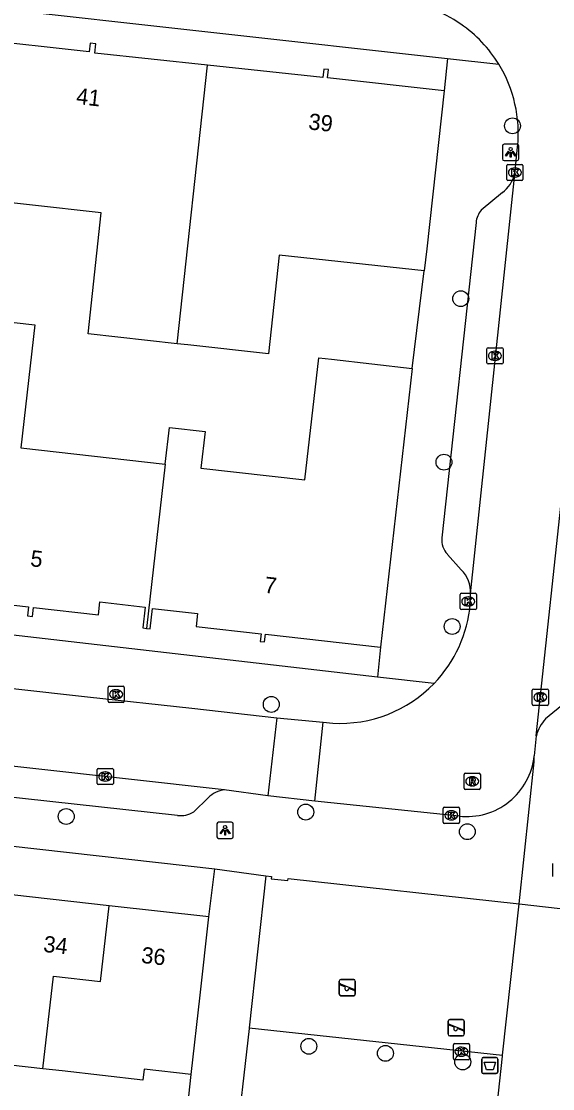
# Model space of a CAD drawing. Extents: x 162082 to 163393, y 388091 to 388632.
# Drawn here: x 162741.5 to 162774.2, y 388144.8 to 388210.6 of the extents above; entities that cross this region are included whole.
import ezdxf

# ---------------------------------------------------------------- set-up
doc = ezdxf.new("R2010")
doc.units = 0
for name, color, linetype in [('IMGEO_Afvalbak', 7, 'Continuous'), ('IMGEO_Boom', 7, 'Continuous'), ('IMGEO_Kolk', 7, 'Continuous'), ('IMGEO_Lichtpunt', 7, 'Continuous'), ('IMGEO_Pand', 7, 'Continuous'), ('IMGEO_Pand_nummerreeks', 7, 'Continuous'), ('IMGEO_Rijbaan_lokaal_open', 7, 'Continuous'), ('IMGEO_Rioolput', 7, 'Continuous'), ('IMGEO_Speelvoorziening', 7, 'Continuous'), ('IMGEO_Voetpad_open', 7, 'Continuous')]:
    doc.layers.add(name, color=color, linetype=linetype)

msp = doc.modelspace()

# ---------------------------------------------------------------- linework, layer by layer
at = {"layer": 'IMGEO_Afvalbak'}
for p, q in [((162769.921, 388146.702), (162770.711, 388146.702)), ((162770.711, 388146.702), (162769.921, 388146.702)), ((162769.821, 388145.802), (162769.821, 388146.602)), ((162769.821, 388146.602), (162769.821, 388145.802)), ((162770.811, 388146.602), (162770.811, 388145.802)), ((162770.811, 388145.802), (162770.811, 388146.602)), ((162770.711, 388145.702), (162769.921, 388145.702)), ((162769.921, 388145.702), (162770.711, 388145.702))]:
    msp.add_line(p, q, dxfattribs=at)
msp.add_lwpolyline([(162769.964, 388146.416), (162770.668, 388146.416), (162770.519, 388145.946), (162770.113, 388145.946), (162769.964, 388146.416)], dxfattribs=at)
for centre, start, end in [((162769.921, 388146.602), 90, 180), ((162769.921, 388146.602), 90, 180), ((162770.711, 388146.602), 0, 90), ((162770.711, 388146.602), 360, 90), ((162769.921, 388145.802), 180, 270), ((162769.921, 388145.802), 180, 270), ((162770.711, 388145.802), 270, 0), ((162770.711, 388145.802), 270, 0)]:
    msp.add_arc(centre, 0.1, start, end, dxfattribs=at)
at = {"layer": 'IMGEO_Boom'}
for centre in [(162771.716, 388204.125), (162768.53, 388193.469), (162767.497, 388183.389), (162768.001, 388173.265), (162756.858, 388168.461), (162744.226, 388161.554), (162758.981, 388161.825), (162768.936, 388160.614), (162759.174, 388147.388), (162763.891, 388146.952), (162768.654, 388146.425)]:
    msp.add_circle(centre, 0.489, dxfattribs=at)
at = {"layer": 'IMGEO_Kolk'}
for p, q in [((162771.364, 388200.819), (162771.364, 388201.671)), ((162771.439, 388201.745), (162772.291, 388201.745)), ((162771.852, 388201.525), (162771.877, 388201.525)), ((162772.365, 388201.671), (162772.365, 388200.819)), ((162772.291, 388200.745), (162771.439, 388200.745)), ((162771.875, 388200.965), (162771.85, 388200.965)), ((162770.136, 388189.518), (162770.136, 388190.37)), ((162770.211, 388190.444), (162771.063, 388190.444)), ((162770.624, 388190.224), (162770.649, 388190.224)), ((162771.137, 388190.37), (162771.137, 388189.518)), ((162771.063, 388189.444), (162770.211, 388189.444)), ((162770.647, 388189.664), (162770.622, 388189.664)), ((162768.492, 388174.382), (162768.492, 388175.234)), ((162768.567, 388175.308), (162769.419, 388175.308)), ((162768.98, 388175.088), (162769.005, 388175.088)), ((162769.493, 388175.234), (162769.493, 388174.382)), ((162769.419, 388174.308), (162768.567, 388174.308)), ((162769.003, 388174.528), (162768.978, 388174.528)), ((162746.802, 388168.661), (162746.802, 388169.513)), ((162746.877, 388169.587), (162747.729, 388169.587)), ((162747.29, 388169.367), (162747.315, 388169.367)), ((162747.803, 388169.513), (162747.803, 388168.661)), ((162772.932, 388168.477), (162772.932, 388169.329)), ((162773.007, 388169.403), (162773.859, 388169.403)), ((162773.42, 388169.183), (162773.445, 388169.183)), ((162773.933, 388169.329), (162773.933, 388168.477)), ((162747.729, 388168.587), (162746.877, 388168.587)), ((162747.313, 388168.807), (162747.288, 388168.807)), ((162773.859, 388168.403), (162773.007, 388168.403)), ((162773.443, 388168.623), (162773.418, 388168.623)), ((162746.128, 388163.592), (162746.128, 388164.444)), ((162746.203, 388164.518), (162747.055, 388164.518)), ((162747.129, 388164.444), (162747.129, 388163.592)), ((162746.639, 388163.738), (162746.614, 388163.738)), ((162746.616, 388164.298), (162746.641, 388164.298)), ((162747.055, 388163.518), (162746.203, 388163.518)), ((162767.45, 388161.2), (162767.45, 388162.052)), ((162767.525, 388162.126), (162768.377, 388162.126)), ((162767.938, 388161.906), (162767.963, 388161.906)), ((162768.451, 388162.052), (162768.451, 388161.2)), ((162768.377, 388161.126), (162767.525, 388161.126)), ((162767.961, 388161.346), (162767.936, 388161.346)), ((162768.075, 388146.629), (162768.075, 388147.481)), ((162768.15, 388147.555), (162769.002, 388147.555)), ((162768.563, 388147.335), (162768.588, 388147.335)), ((162769.076, 388147.481), (162769.076, 388146.629)), ((162768.586, 388146.775), (162768.561, 388146.775)), ((162769.002, 388146.555), (162768.15, 388146.555))]:
    msp.add_line(p, q, dxfattribs=at)
for points in [[(162771.364, 388200.819), (162771.364, 388201.671)], [(162771.439, 388201.745), (162772.291, 388201.745)], [(162771.685, 388201.445), (162771.808, 388201.445), (162771.808, 388201.294), (162771.938, 388201.445), (162772.102, 388201.445), (162771.956, 388201.294), (162772.109, 388201.045), (162771.957, 388201.045), (162771.872, 388201.209), (162771.808, 388201.142), (162771.808, 388201.045), (162771.685, 388201.045), (162771.685, 388201.445)], [(162772.365, 388201.671), (162772.365, 388200.819)], [(162772.291, 388200.745), (162771.439, 388200.745)], [(162770.136, 388189.518), (162770.136, 388190.37)], [(162770.211, 388190.444), (162771.063, 388190.444)], [(162770.457, 388190.144), (162770.58, 388190.144), (162770.58, 388189.993), (162770.71, 388190.144), (162770.874, 388190.144), (162770.728, 388189.993), (162770.881, 388189.744), (162770.729, 388189.744), (162770.644, 388189.908), (162770.58, 388189.841), (162770.58, 388189.744), (162770.457, 388189.744), (162770.457, 388190.144)], [(162771.137, 388190.37), (162771.137, 388189.518)], [(162771.063, 388189.444), (162770.211, 388189.444)], [(162768.492, 388174.382), (162768.492, 388175.234)], [(162768.567, 388175.308), (162769.419, 388175.308)], [(162768.813, 388175.008), (162768.936, 388175.008), (162768.936, 388174.857), (162769.066, 388175.008), (162769.23, 388175.008), (162769.084, 388174.857), (162769.237, 388174.608), (162769.085, 388174.608), (162769, 388174.772), (162768.936, 388174.705), (162768.936, 388174.608), (162768.813, 388174.608), (162768.813, 388175.008)], [(162769.493, 388175.234), (162769.493, 388174.382)], [(162769.419, 388174.308), (162768.567, 388174.308)], [(162746.802, 388168.661), (162746.802, 388169.513)], [(162746.877, 388169.587), (162747.729, 388169.587)], [(162747.123, 388169.287), (162747.246, 388169.287), (162747.246, 388169.136), (162747.376, 388169.287), (162747.54, 388169.287), (162747.394, 388169.136), (162747.547, 388168.887), (162747.395, 388168.887), (162747.31, 388169.051), (162747.246, 388168.984), (162747.246, 388168.887), (162747.123, 388168.887), (162747.123, 388169.287)], [(162747.803, 388169.513), (162747.803, 388168.661)], [(162772.932, 388168.477), (162772.932, 388169.329)], [(162773.007, 388169.403), (162773.859, 388169.403)], [(162773.253, 388169.103), (162773.376, 388169.103), (162773.376, 388168.952), (162773.506, 388169.103), (162773.67, 388169.103), (162773.524, 388168.952), (162773.677, 388168.703), (162773.525, 388168.703), (162773.44, 388168.867), (162773.376, 388168.8), (162773.376, 388168.703), (162773.253, 388168.703), (162773.253, 388169.103)], [(162773.933, 388169.329), (162773.933, 388168.477)], [(162747.729, 388168.587), (162746.877, 388168.587)], [(162773.859, 388168.403), (162773.007, 388168.403)], [(162746.128, 388163.592), (162746.128, 388164.444)], [(162746.203, 388164.518), (162747.055, 388164.518)], [(162747.129, 388164.444), (162747.129, 388163.592)], [(162746.449, 388164.218), (162746.572, 388164.218), (162746.572, 388164.067), (162746.702, 388164.218), (162746.866, 388164.218), (162746.72, 388164.067), (162746.873, 388163.818), (162746.721, 388163.818), (162746.636, 388163.982), (162746.572, 388163.915), (162746.572, 388163.818), (162746.449, 388163.818), (162746.449, 388164.218)], [(162747.055, 388163.518), (162746.203, 388163.518)], [(162767.45, 388161.2), (162767.45, 388162.052)], [(162767.525, 388162.126), (162768.377, 388162.126)], [(162767.771, 388161.826), (162767.894, 388161.826), (162767.894, 388161.675), (162768.024, 388161.826), (162768.188, 388161.826), (162768.042, 388161.675), (162768.195, 388161.426), (162768.043, 388161.426), (162767.958, 388161.59), (162767.894, 388161.523), (162767.894, 388161.426), (162767.771, 388161.426), (162767.771, 388161.826)], [(162768.451, 388162.052), (162768.451, 388161.2)], [(162768.377, 388161.126), (162767.525, 388161.126)], [(162768.075, 388146.629), (162768.075, 388147.481)], [(162768.15, 388147.555), (162769.002, 388147.555)], [(162769.076, 388147.481), (162769.076, 388146.629)], [(162768.396, 388147.255), (162768.519, 388147.255), (162768.519, 388147.104), (162768.649, 388147.255), (162768.813, 388147.255), (162768.667, 388147.104), (162768.82, 388146.855), (162768.668, 388146.855), (162768.583, 388147.019), (162768.519, 388146.952), (162768.519, 388146.855), (162768.396, 388146.855), (162768.396, 388147.255)], [(162769.002, 388146.555), (162768.15, 388146.555)]]:
    msp.add_lwpolyline(points, dxfattribs=at)
for centre, start, end in [((162771.441, 388201.669), 91.55205, 178.44795), ((162771.441, 388201.669), 91.55205, 178.44795), ((162772.289, 388201.669), 1.55205, 88.44795), ((162772.289, 388201.669), 1.55205, 88.44795), ((162771.441, 388200.821), 181.55205, 268.44795), ((162771.441, 388200.821), 181.55205, 268.44795), ((162772.289, 388200.821), 271.55205, 358.44795), ((162772.289, 388200.821), 271.55205, 358.44795), ((162770.213, 388190.368), 91.55205, 178.44795), ((162770.213, 388190.368), 91.55205, 178.44795), ((162771.061, 388190.368), 1.55205, 88.44795), ((162771.061, 388190.368), 1.55205, 88.44795), ((162770.213, 388189.52), 181.55205, 268.44795), ((162770.213, 388189.52), 181.55205, 268.44795), ((162771.061, 388189.52), 271.55205, 358.44795), ((162771.061, 388189.52), 271.55205, 358.44795), ((162768.569, 388175.232), 91.55205, 178.44795), ((162768.569, 388175.232), 91.55205, 178.44795), ((162769.417, 388175.232), 1.55205, 88.44795), ((162769.417, 388175.232), 1.55205, 88.44795), ((162768.569, 388174.384), 181.55205, 268.44795), ((162768.569, 388174.384), 181.55205, 268.44795), ((162769.417, 388174.384), 271.55205, 358.44795), ((162769.417, 388174.384), 271.55205, 358.44795), ((162746.879, 388169.511), 91.55205, 178.44795), ((162746.879, 388169.511), 91.55205, 178.44795), ((162747.727, 388169.511), 1.55205, 88.44795), ((162747.727, 388169.511), 1.55205, 88.44795), ((162773.009, 388169.327), 91.55205, 178.44795), ((162773.009, 388169.327), 91.55205, 178.44795), ((162773.857, 388169.327), 1.55205, 88.44795), ((162773.857, 388169.327), 1.55205, 88.44795), ((162746.879, 388168.663), 181.55205, 268.44795), ((162746.879, 388168.663), 181.55205, 268.44795), ((162747.727, 388168.663), 271.55205, 358.44795), ((162747.727, 388168.663), 271.55205, 358.44795), ((162773.009, 388168.479), 181.55205, 268.44795), ((162773.009, 388168.479), 181.55205, 268.44795), ((162773.857, 388168.479), 271.55205, 358.44795), ((162773.857, 388168.479), 271.55205, 358.44795), ((162746.205, 388164.442), 91.55205, 178.44795), ((162746.205, 388164.442), 91.55205, 178.44795), ((162747.053, 388164.442), 1.55205, 88.44795), ((162747.053, 388164.442), 1.55205, 88.44795), ((162746.205, 388163.594), 181.55205, 268.44795), ((162746.205, 388163.594), 181.55205, 268.44795), ((162747.053, 388163.594), 271.55205, 358.44795), ((162747.053, 388163.594), 271.55205, 358.44795), ((162767.527, 388162.05), 91.55205, 178.44795), ((162767.527, 388162.05), 91.55205, 178.44795), ((162768.375, 388162.05), 1.55205, 88.44795), ((162768.375, 388162.05), 1.55205, 88.44795), ((162767.527, 388161.202), 181.55205, 268.44795), ((162767.527, 388161.202), 181.55205, 268.44795), ((162768.375, 388161.202), 271.55205, 358.44795), ((162768.375, 388161.202), 271.55205, 358.44795), ((162768.152, 388147.479), 91.55205, 178.44795), ((162768.152, 388147.479), 91.55205, 178.44795), ((162769, 388147.479), 1.55205, 88.44795), ((162769, 388147.479), 1.55205, 88.44795), ((162768.152, 388146.631), 181.55205, 268.44795), ((162768.152, 388146.631), 181.55205, 268.44795), ((162769, 388146.631), 271.55205, 358.44795), ((162769, 388146.631), 271.55205, 358.44795)]:
    msp.add_arc(centre, 0.0765, start, end, dxfattribs=at)
for centre, major_axis, ratio, start_param, end_param in [((162771.851, 388201.245), (-0.387, 0.002), 0.722429, 4.712389, 7.853982), ((162771.876, 388201.245), (-0.39, 0.002), 0.717154, 1.570796, 4.712389), ((162770.623, 388189.944), (-0.387, 0.002), 0.722429, 4.712389, 7.853982), ((162770.648, 388189.944), (-0.39, 0.002), 0.717154, 1.570796, 4.712389), ((162768.979, 388174.808), (-0.387, 0.002), 0.722429, 4.712389, 7.853982), ((162769.004, 388174.808), (-0.39, 0.002), 0.717154, 1.570796, 4.712389), ((162747.289, 388169.087), (-0.387, 0.002), 0.722429, 4.712389, 7.853982), ((162747.314, 388169.087), (-0.39, 0.002), 0.717154, 1.570796, 4.712389), ((162773.419, 388168.903), (-0.387, 0.002), 0.722429, 4.712389, 7.853982), ((162773.444, 388168.903), (-0.39, 0.002), 0.717154, 1.570796, 4.712389), ((162746.615, 388164.018), (-0.387, 0.002), 0.722429, 4.712389, 7.853982), ((162746.64, 388164.018), (-0.39, 0.002), 0.717154, 1.570796, 4.712389), ((162767.937, 388161.626), (-0.387, 0.002), 0.722429, 4.712389, 7.853982), ((162767.962, 388161.626), (-0.39, 0.002), 0.717154, 1.570796, 4.712389), ((162768.562, 388147.055), (-0.387, 0.002), 0.722429, 4.712389, 7.853982), ((162768.587, 388147.055), (-0.39, 0.002), 0.717154, 1.570796, 4.712389)]:
    msp.add_ellipse(centre, major_axis=major_axis, ratio=ratio, start_param=start_param, end_param=end_param, dxfattribs=at)
at = {"layer": 'IMGEO_Lichtpunt'}
for p, q in [((162771.106, 388202.888), (162771.106, 388202.081)), ((162771.106, 388202.888), (162771.106, 388202.081)), ((162772.008, 388202.983), (162771.2, 388202.983)), ((162772.008, 388202.983), (162771.2, 388202.983)), ((162772.102, 388202.081), (162772.102, 388202.888)), ((162772.102, 388202.081), (162772.102, 388202.888)), ((162771.2, 388201.987), (162772.008, 388201.987)), ((162771.2, 388201.987), (162772.008, 388201.987)), ((162753.514, 388161.101), (162753.514, 388160.294)), ((162753.514, 388161.101), (162753.514, 388160.294)), ((162754.416, 388161.196), (162753.608, 388161.196)), ((162754.416, 388161.196), (162753.608, 388161.196)), ((162754.51, 388160.294), (162754.51, 388161.101)), ((162754.51, 388160.294), (162754.51, 388161.101)), ((162753.608, 388160.2), (162754.416, 388160.2)), ((162753.608, 388160.2), (162754.416, 388160.2)), ((162774.192, 388158.655), (162774.192, 388157.848)), ((162774.192, 388158.655), (162774.192, 388157.848))]:
    msp.add_line(p, q, dxfattribs=at)
for points in [[(162771.48, 388202.552), (162771.519, 388202.524), (162771.331, 388202.262), (162771.293, 388202.289), (162771.48, 388202.552)], [(162771.692, 388202.524), (162771.73, 388202.551), (162771.917, 388202.289), (162771.878, 388202.261), (162771.692, 388202.524)], [(162771.582, 388202.504), (162771.629, 388202.504), (162771.629, 388202.182), (162771.582, 388202.182), (162771.582, 388202.504)], [(162753.888, 388160.765), (162753.927, 388160.737), (162753.739, 388160.475), (162753.701, 388160.502), (162753.888, 388160.765)], [(162753.99, 388160.717), (162754.037, 388160.717), (162754.037, 388160.395), (162753.99, 388160.395), (162753.99, 388160.717)], [(162754.1, 388160.737), (162754.138, 388160.764), (162754.325, 388160.502), (162754.286, 388160.474), (162754.1, 388160.737)]]:
    msp.add_lwpolyline(points, dxfattribs=at)
for centre in [(162771.605, 388202.686), (162754.013, 388160.899)]:
    msp.add_circle(centre, 0.0994, dxfattribs=at)
for centre, start, end in [((162771.2, 388202.888), 90, 180), ((162771.2, 388202.888), 90, 180), ((162772.008, 388202.888), 0, 90), ((162772.008, 388202.888), 0, 90), ((162771.2, 388202.081), 180, 270), ((162771.2, 388202.081), 180, 270), ((162772.008, 388202.081), 270, 0), ((162772.008, 388202.081), 270, 360), ((162753.608, 388161.101), 90, 180), ((162753.608, 388161.101), 90, 180), ((162754.416, 388161.101), 0, 90), ((162754.416, 388161.101), 0, 90), ((162753.608, 388160.294), 180, 270), ((162753.608, 388160.294), 180, 270), ((162754.416, 388160.294), 270, 0), ((162754.416, 388160.294), 270, 360)]:
    msp.add_arc(centre, 0.0946, start, end, dxfattribs=at)
at = {"layer": 'IMGEO_Pand'}
for points in [[(162752.938, 388207.858), (162745.995, 388208.607), (162746.058, 388209.176), (162745.699, 388209.216), (162745.641, 388208.688), (162738.585, 388209.46)], [(162751.056, 388190.693), (162752.938, 388207.858)], [(162767.499, 388206.287), (162760.325, 388207.072), (162760.382, 388207.591), (162760.098, 388207.622), (162760.04, 388207.092), (162752.938, 388207.858)], [(162767.499, 388206.287), (162766.432, 388196.537), (162766.283, 388195.176)], [(162751.056, 388190.693), (162745.568, 388191.293), (162746.386, 388198.77), (162737.519, 388199.74)], [(162766.283, 388195.176), (162757.354, 388196.153), (162756.689, 388190.076), (162751.719, 388190.62), (162751.056, 388190.693)], [(162736.812, 388192.477), (162742.286, 388191.856), (162741.427, 388184.283), (162750.328, 388183.273)], [(162750.328, 388183.273), (162750.584, 388185.527), (162752.78, 388185.278), (162752.524, 388183.024), (162758.931, 388182.297), (162759.785, 388189.823), (162760.568, 388189.734), (162765.536, 388189.17)], [(162765.536, 388189.17), (162763.588, 388171.997)], [(162750.328, 388183.273), (162749.178, 388173.146)], [(162734.864, 388175.279), (162741.906, 388174.48), (162741.841, 388173.912), (162742.147, 388173.878), (162742.211, 388174.442), (162746.216, 388173.988), (162746.306, 388174.78), (162749.099, 388174.464), (162748.953, 388173.171), (162749.178, 388173.146)], [(162749.178, 388173.146), (162749.401, 388173.121), (162749.543, 388174.375), (162752.317, 388174.061), (162752.226, 388173.265), (162756.227, 388172.812), (162756.174, 388172.345), (162756.446, 388172.314), (162756.501, 388172.8), (162763.588, 388171.997)], [(162746.866, 388156.055), (162740.866, 388156.732)], [(162742.794, 388146.004), (162743.436, 388151.713), (162746.343, 388151.385), (162746.866, 388156.055)], [(162753.017, 388155.361), (162746.866, 388156.055)], [(162751.921, 388145.652), (162752.473, 388150.542), (162753.017, 388155.361)], [(162742.794, 388146.004), (162736.796, 388146.681)], [(162751.921, 388145.652), (162749.019, 388145.98), (162748.944, 388145.311), (162743.976, 388145.871), (162742.794, 388146.004)]]:
    msp.add_lwpolyline(points, dxfattribs=at)
at = {"layer": 'IMGEO_Rijbaan_lokaal_open'}
for points in [[(162771.855, 388201.147), (162772.037, 388202.82)], [(162769.13, 388175.279), (162771.855, 388201.147)], [(162773.187, 388166.531), (162776.751, 388199.801)], [(162680.392, 388176.308), (162716.658, 388172.147), (162723.437, 388171.392), (162745.54, 388168.934), (162751.96, 388168.22), (162757.203, 388167.636)], [(162769.118, 388174.664), (162769.13, 388175.279)], [(162753.966, 388163.189), (162694.451, 388169.835)], [(162757.203, 388167.636), (162756.651, 388162.831)], [(162757.203, 388167.636), (162760.046, 388167.375)], [(162759.547, 388162.492), (162760.046, 388167.375)], [(162760.046, 388167.375), (162760.642, 388167.307)], [(162773.187, 388166.531), (162773.053, 388165.285)], [(162756.651, 388162.831), (162753.966, 388163.189)], [(162759.547, 388162.492), (162756.651, 388162.831)], [(162768.438, 388161.573), (162759.547, 388162.492)]]:
    msp.add_lwpolyline(points, dxfattribs=at)
for centre, radius, start, end in [((162763.877, 388203.641), 8.2, 55.42853, 84.26725), ((162763.882, 388203.644), 8.195, 31.47987, 55.44826), ((162763.874, 388203.64), 8.204, 354.26682, 31.47465), ((162761.101, 388175.346), 8.046, 315.95115, 355.13634), ((162761.093, 388175.346), 8.052, 266.78949, 315.99121), ((162768.903, 388165.72), 4.173, 263.60016, 354.02162)]:
    msp.add_arc(centre, radius, start, end, dxfattribs=at)
at = {"layer": 'IMGEO_Rioolput'}
for p, q in [((162768.737, 388163.296), (162768.737, 388164.148)), ((162768.812, 388164.222), (162769.664, 388164.222)), ((162769.225, 388164.002), (162769.25, 388164.002)), ((162769.738, 388164.148), (162769.738, 388163.296)), ((162769.664, 388163.222), (162768.812, 388163.222)), ((162769.248, 388163.442), (162769.223, 388163.442))]:
    msp.add_line(p, q, dxfattribs=at)
for points in [[(162768.737, 388163.296), (162768.737, 388164.148)], [(162768.812, 388164.222), (162769.664, 388164.222)], [(162769.326, 388163.92), (162769.074, 388163.922), (162769.074, 388163.522)], [(162769.252, 388163.841), (162769.198, 388163.841), (162769.198, 388163.76)], [(162769.198, 388163.76), (162769.25, 388163.76)], [(162769.738, 388164.148), (162769.738, 388163.296)], [(162769.664, 388163.222), (162768.812, 388163.222)], [(162769.074, 388163.522), (162769.198, 388163.522), (162769.198, 388163.684), (162769.209, 388163.684)], [(162769.256, 388163.655), (162769.327, 388163.522), (162769.467, 388163.522), (162769.402, 388163.648)]]:
    msp.add_lwpolyline(points, dxfattribs=at)
for centre, radius, start, end in [((162768.814, 388164.146), 0.0765, 91.55205, 178.44795), ((162768.814, 388164.146), 0.0765, 91.55205, 178.44795), ((162769.234, 388163.949), 0.19, 274.7715, 282.96867), ((162769.258, 388163.745), 0.0964, 77.00612, 93.18647), ((162769.272, 388163.802), 0.0378, 276.66336, 79.67722), ((162769.325, 388163.81), 0.109, 350.36119, 89.41601), ((162769.323, 388163.81), 0.112, 277.58423, 350.98172), ((162769.662, 388164.146), 0.0765, 1.55205, 88.44795), ((162769.662, 388164.146), 0.0765, 1.55205, 88.44795), ((162768.814, 388163.298), 0.0765, 181.55205, 268.44795), ((162768.814, 388163.298), 0.0765, 181.55205, 268.44795), ((162769.208, 388163.631), 0.0533, 26.02933, 88.69889), ((162769.307, 388163.595), 0.108, 29.51342, 73.79051), ((162769.662, 388163.298), 0.0765, 271.55205, 358.44795), ((162769.662, 388163.298), 0.0765, 271.55205, 358.44795)]:
    msp.add_arc(centre, radius, start, end, dxfattribs=at)
for centre, major_axis, ratio, start_param, end_param in [((162769.224, 388163.722), (-0.387, 0.002), 0.722429, 4.712389, 7.853982), ((162769.249, 388163.722), (-0.39, 0.002), 0.717154, 1.570796, 4.712389)]:
    msp.add_ellipse(centre, major_axis=major_axis, ratio=ratio, start_param=start_param, end_param=end_param, dxfattribs=at)
at = {"layer": 'IMGEO_Speelvoorziening'}
for p, q in [((162761.046, 388150.609), (162761.046, 388151.409)), ((162761.046, 388151.409), (162761.046, 388150.609)), ((162761.115, 388151.234), (162761.991, 388150.881)), ((162761.146, 388151.509), (162761.936, 388151.509)), ((162761.936, 388151.509), (162761.146, 388151.509)), ((162762.036, 388151.409), (162762.036, 388150.609)), ((162762.036, 388150.609), (162762.036, 388151.409)), ((162761.429, 388151.037), (162761.09, 388151.174)), ((162761.967, 388150.821), (162761.627, 388150.958)), ((162761.936, 388150.509), (162761.146, 388150.509)), ((162761.146, 388150.509), (162761.936, 388150.509)), ((162767.755, 388148.13), (162767.755, 388148.93)), ((162767.755, 388148.93), (162767.755, 388148.13)), ((162768.138, 388148.558), (162767.799, 388148.695)), ((162767.824, 388148.755), (162768.7, 388148.402)), ((162767.855, 388149.03), (162768.645, 388149.03)), ((162768.645, 388149.03), (162767.855, 388149.03)), ((162768.745, 388148.93), (162768.745, 388148.13)), ((162768.745, 388148.13), (162768.745, 388148.93)), ((162768.645, 388148.03), (162767.855, 388148.03)), ((162767.855, 388148.03), (162768.645, 388148.03)), ((162768.676, 388148.342), (162768.336, 388148.479))]:
    msp.add_line(p, q, dxfattribs=at)
for centre, radius, start, end in [((162761.146, 388151.409), 0.1, 90, 180), ((162761.146, 388151.409), 0.1, 90, 180), ((162761.103, 388151.204), 0.0327, 68.07798, 248.07798), ((162761.936, 388151.409), 0.1, 0, 90), ((162761.936, 388151.409), 0.1, 360, 90), ((162761.146, 388150.609), 0.1, 180, 270), ((162761.146, 388150.609), 0.1, 180, 270), ((162761.508, 388150.947), 0.12, 130.99278, 5.16318), ((162761.936, 388150.609), 0.1, 270, 0), ((162761.936, 388150.609), 0.1, 270, 0), ((162761.979, 388150.851), 0.0327, 248.07798, 68.07798), ((162767.855, 388148.93), 0.1, 90, 180), ((162767.855, 388148.93), 0.1, 90, 180), ((162767.812, 388148.725), 0.0327, 68.07798, 248.07798), ((162768.645, 388148.93), 0.1, 0, 90), ((162768.645, 388148.93), 0.1, 360, 90), ((162767.855, 388148.13), 0.1, 180, 270), ((162767.855, 388148.13), 0.1, 180, 270), ((162768.217, 388148.468), 0.12, 130.99278, 5.16318), ((162768.645, 388148.13), 0.1, 270, 0), ((162768.645, 388148.13), 0.1, 270, 0), ((162768.688, 388148.372), 0.0327, 248.07798, 68.07798)]:
    msp.add_arc(centre, radius, start, end, dxfattribs=at)
at = {"layer": 'IMGEO_Voetpad_open'}
for points in [[(162710.107, 388214.707), (162767.722, 388208.275)], [(162767.722, 388208.275), (162767.499, 388206.287)], [(162767.722, 388208.275), (162770.871, 388207.923)], [(162771.093, 388200.011), (162769.797, 388198.918)], [(162769.479, 388198.158), (162767.359, 388178.726)], [(162765.536, 388189.17), (162766.283, 388195.176)], [(162767.706, 388177.711), (162768.549, 388176.758)], [(162763.406, 388170.138), (162705.689, 388176.792)], [(162763.588, 388171.997), (162763.406, 388170.138)], [(162766.884, 388169.752), (162763.406, 388170.138)], [(162774.989, 388168.584), (162773.756, 388167.562)], [(162751.077, 388161.612), (162697.497, 388167.497)], [(162690.136, 388165.428), (162753.371, 388158.332)], [(162772.131, 388156.161), (162773.046, 388164.918), (162773.053, 388165.285)], [(162752.978, 388162.713), (162752.08, 388161.832)], [(162753.017, 388155.361), (162753.371, 388158.332)], [(162753.371, 388158.332), (162756.524, 388157.89)], [(162756.524, 388157.89), (162755.506, 388148.535)], [(162756.524, 388157.89), (162756.874, 388157.847), (162756.854, 388157.711), (162757.874, 388157.615), (162757.9, 388157.737), (162772.131, 388156.161)], [(162771.112, 388146.842), (162772.131, 388156.161)], [(162772.131, 388156.161), (162776.99, 388155.606)], [(162755.506, 388148.535), (162755.5, 388148.483), (162754.611, 388140.767), (162770.255, 388138.988), (162771.106, 388146.784), (162771.112, 388146.842)], [(162755.506, 388148.535), (162771.112, 388146.842)], [(162751.105, 388137.978), (162751.921, 388145.652)]]:
    msp.add_lwpolyline(points, dxfattribs=at)
for centre, radius, start, end in [((162769.879, 388201.649), 2.039, 306.54503, 345.74955), ((162770.733, 388198.08), 1.256, 138.15126, 176.43782), ((162768.736, 388178.63), 1.38, 176.00679, 221.74145), ((162767.257, 388175.397), 1.877, 356.40637, 46.48671), ((162775.314, 388166.03), 2.185, 135.47648, 166.73567), ((162754.105, 388161.638), 1.557, 95.10501, 136.34279), ((162751.238, 388163.274), 1.669, 264.45924, 300.28366)]:
    msp.add_arc(centre, radius, start, end, dxfattribs=at)

# ---------------------------------------------------------------- texts
at = {"layer": 'IMGEO_Pand_nummerreeks'}
for s, rotation, p in [('41', 353.74291, (162744.807, 388205.475)), ('39', 353.74291, (162759.111, 388203.907)), ('5', 353.52415, (162741.979, 388176.985)), ('7', 353.52558, (162756.392, 388175.349)), ('34', 353.5643, (162742.783, 388153.215)), ('36', 353.56568, (162748.813, 388152.534))]:
    msp.add_text(s, height=1, rotation=rotation, dxfattribs=at).set_placement(p)

doc.saveas('drawing.dxf')
